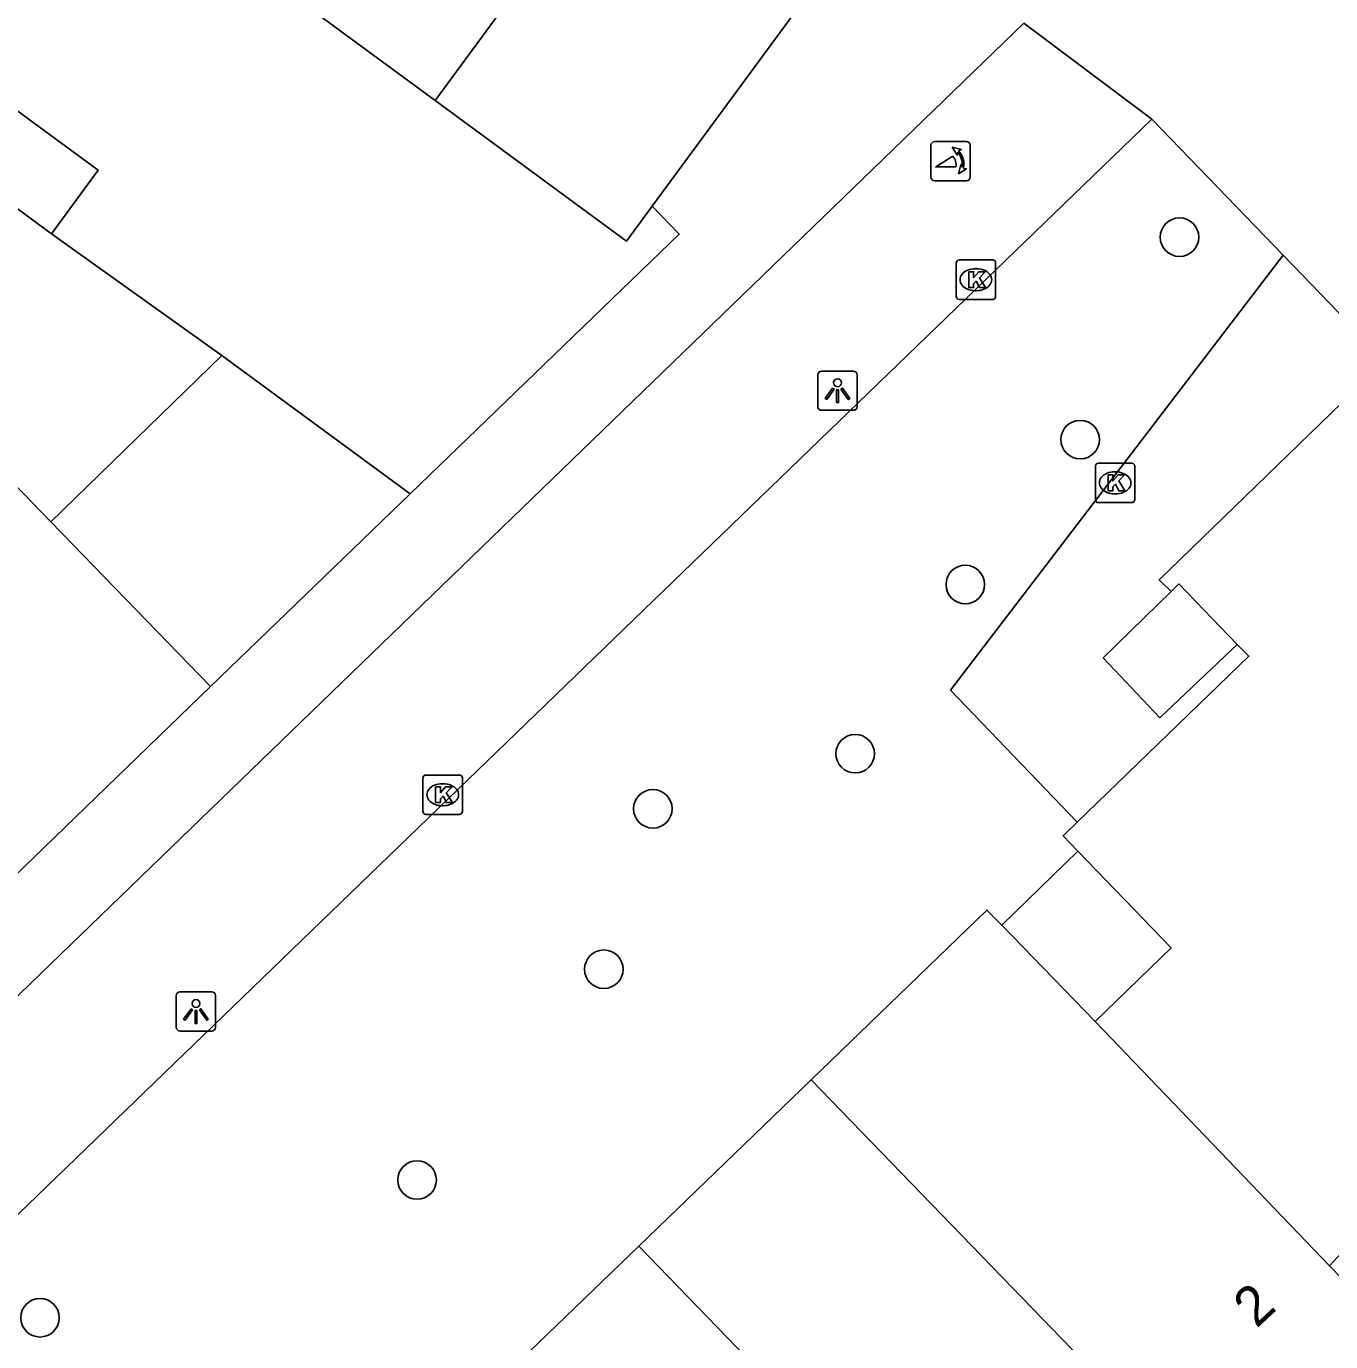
# Model space of a CAD drawing. Extents: x 157466 to 158888, y 383063 to 384677.
# Drawn here: x 158484.41 to 158517.51, y 384031.06 to 384064.43 of the extents above; entities that cross this region are included whole.
import ezdxf

# ---------------------------------------------------------------- set-up
doc = ezdxf.new("R2010")
doc.units = 0
for name, color, linetype in [('IMGEO_Boom', 7, 'Continuous'), ('IMGEO_Groenvoorziening', 7, 'Continuous'), ('IMGEO_Hek', 7, 'Continuous'), ('IMGEO_Kolk', 7, 'Continuous'), ('IMGEO_Lichtpunt', 7, 'Continuous'), ('IMGEO_Muur', 7, 'Continuous'), ('IMGEO_Pand', 7, 'Continuous'), ('IMGEO_Pand_nummerreeks', 7, 'Continuous'), ('IMGEO_Pand_overbouw', 7, 'Continuous'), ('IMGEO_Parkeervlak_open', 7, 'Continuous'), ('IMGEO_Poller', 7, 'Continuous'), ('IMGEO_Rijbaan_lokaal_gesloten', 7, 'Continuous'), ('IMGEO_Voetpad_gesloten', 7, 'Continuous'), ('IMGEO_Voetpad_open', 7, 'Continuous')]:
    doc.layers.add(name, color=color, linetype=linetype)

msp = doc.modelspace()

# ---------------------------------------------------------------- linework, layer by layer
at = {"layer": 'IMGEO_Boom'}
for centre in [(158513.674, 384059.083), (158511.153, 384053.947), (158508.237, 384050.27), (158505.443, 384045.978), (158500.309, 384044.58), (158499.064, 384040.509), (158494.326, 384035.161), (158484.758, 384031.666)]:
    msp.add_circle(centre, 0.489, dxfattribs=at)
at = {"layer": 'IMGEO_Groenvoorziening'}
msp.add_lwpolyline([(158509.161, 384041.624), (158511.092, 384043.507)], dxfattribs=at)
at = {"layer": 'IMGEO_Hek'}
msp.add_lwpolyline([(158500.29, 384059.87), (158500.76, 384059.385)], dxfattribs=at)
at = {"layer": 'IMGEO_Kolk'}
for p, q in [((158508.08, 384058.505), (158508.932, 384058.505)), ((158508.005, 384057.579), (158508.005, 384058.431)), ((158508.493, 384058.285), (158508.518, 384058.285)), ((158509.006, 384058.431), (158509.006, 384057.579)), ((158508.932, 384057.505), (158508.08, 384057.505)), ((158508.516, 384057.725), (158508.491, 384057.725)), ((158511.539, 384052.424), (158511.539, 384053.276)), ((158511.614, 384053.35), (158512.466, 384053.35)), ((158512.027, 384053.13), (158512.052, 384053.13)), ((158512.54, 384053.276), (158512.54, 384052.424)), ((158512.05, 384052.57), (158512.025, 384052.57)), ((158512.466, 384052.35), (158511.614, 384052.35)), ((158494.476, 384044.511), (158494.476, 384045.363)), ((158494.551, 384045.437), (158495.403, 384045.437)), ((158494.964, 384045.217), (158494.989, 384045.217)), ((158495.477, 384045.363), (158495.477, 384044.511)), ((158494.987, 384044.657), (158494.962, 384044.657)), ((158495.403, 384044.437), (158494.551, 384044.437))]:
    msp.add_line(p, q, dxfattribs=at)
for points in [[(158508.08, 384058.505), (158508.932, 384058.505)], [(158508.005, 384057.579), (158508.005, 384058.431)], [(158508.326, 384058.205), (158508.449, 384058.205), (158508.449, 384058.054), (158508.579, 384058.205), (158508.743, 384058.205), (158508.597, 384058.054), (158508.75, 384057.805), (158508.598, 384057.805), (158508.513, 384057.969), (158508.449, 384057.902), (158508.449, 384057.805), (158508.326, 384057.805), (158508.326, 384058.205)], [(158509.006, 384058.431), (158509.006, 384057.579)], [(158508.932, 384057.505), (158508.08, 384057.505)], [(158511.539, 384052.424), (158511.539, 384053.276)], [(158511.614, 384053.35), (158512.466, 384053.35)], [(158512.54, 384053.276), (158512.54, 384052.424)], [(158511.86, 384053.05), (158511.983, 384053.05), (158511.983, 384052.899), (158512.113, 384053.05), (158512.277, 384053.05), (158512.131, 384052.899), (158512.284, 384052.65), (158512.132, 384052.65), (158512.047, 384052.814), (158511.983, 384052.747), (158511.983, 384052.65), (158511.86, 384052.65), (158511.86, 384053.05)], [(158512.466, 384052.35), (158511.614, 384052.35)], [(158494.476, 384044.511), (158494.476, 384045.363)], [(158494.551, 384045.437), (158495.403, 384045.437)], [(158494.797, 384045.137), (158494.92, 384045.137), (158494.92, 384044.986), (158495.05, 384045.137), (158495.214, 384045.137), (158495.068, 384044.986), (158495.221, 384044.737), (158495.069, 384044.737), (158494.984, 384044.901), (158494.92, 384044.834), (158494.92, 384044.737), (158494.797, 384044.737), (158494.797, 384045.137)], [(158495.477, 384045.363), (158495.477, 384044.511)], [(158495.403, 384044.437), (158494.551, 384044.437)]]:
    msp.add_lwpolyline(points, dxfattribs=at)
for centre, start, end in [((158508.082, 384058.429), 91.552, 178.448), ((158508.082, 384058.429), 91.552, 178.448), ((158508.93, 384058.429), 1.552, 88.448), ((158508.93, 384058.429), 1.552, 88.448), ((158508.082, 384057.581), 181.552, 268.448), ((158508.082, 384057.581), 181.552, 268.448), ((158508.93, 384057.581), 271.552, 358.448), ((158508.93, 384057.581), 271.552, 358.448), ((158511.616, 384053.274), 91.552, 178.448), ((158511.616, 384053.274), 91.552, 178.448), ((158512.464, 384053.274), 1.552, 88.448), ((158512.464, 384053.274), 1.552, 88.448), ((158511.616, 384052.426), 181.552, 268.448), ((158511.616, 384052.426), 181.552, 268.448), ((158512.464, 384052.426), 271.552, 358.448), ((158512.464, 384052.426), 271.552, 358.448), ((158494.553, 384045.361), 91.552, 178.448), ((158494.553, 384045.361), 91.552, 178.448), ((158495.401, 384045.361), 1.552, 88.448), ((158495.401, 384045.361), 1.552, 88.448), ((158494.553, 384044.513), 181.552, 268.448), ((158494.553, 384044.513), 181.552, 268.448), ((158495.401, 384044.513), 271.552, 358.448), ((158495.401, 384044.513), 271.552, 358.448)]:
    msp.add_arc(centre, 0.0765, start, end, dxfattribs=at)
for centre, major_axis, ratio, start_param, end_param in [((158508.492, 384058.005), (-0.387, 0.002), 0.722429, 4.712389, 7.853982), ((158508.517, 384058.005), (-0.39, 0.002), 0.717154, 1.570796, 4.712389), ((158512.026, 384052.85), (-0.387, 0.002), 0.722429, 4.712389, 7.853982), ((158512.051, 384052.85), (-0.39, 0.002), 0.717154, 1.570796, 4.712389), ((158494.963, 384044.937), (-0.387, 0.002), 0.722429, 4.712389, 7.853982), ((158494.988, 384044.937), (-0.39, 0.002), 0.717154, 1.570796, 4.712389)]:
    msp.add_ellipse(centre, major_axis=major_axis, ratio=ratio, start_param=start_param, end_param=end_param, dxfattribs=at)
at = {"layer": 'IMGEO_Lichtpunt'}
for p, q in [((158504.497, 384055.592), (158504.497, 384054.785)), ((158504.497, 384055.592), (158504.497, 384054.785)), ((158505.399, 384055.687), (158504.591, 384055.687)), ((158505.399, 384055.687), (158504.591, 384055.687)), ((158505.493, 384054.785), (158505.493, 384055.592)), ((158505.493, 384054.785), (158505.493, 384055.592)), ((158504.591, 384054.691), (158505.399, 384054.691)), ((158504.591, 384054.691), (158505.399, 384054.691)), ((158488.216, 384039.842), (158488.216, 384039.035)), ((158488.216, 384039.842), (158488.216, 384039.035)), ((158489.118, 384039.937), (158488.31, 384039.937)), ((158489.118, 384039.937), (158488.31, 384039.937)), ((158489.212, 384039.035), (158489.212, 384039.842)), ((158489.212, 384039.035), (158489.212, 384039.842)), ((158488.31, 384038.941), (158489.118, 384038.941)), ((158488.31, 384038.941), (158489.118, 384038.941))]:
    msp.add_line(p, q, dxfattribs=at)
for points in [[(158504.871, 384055.256), (158504.91, 384055.228), (158504.722, 384054.966), (158504.684, 384054.993), (158504.871, 384055.256)], [(158504.973, 384055.208), (158505.02, 384055.208), (158505.02, 384054.886), (158504.973, 384054.886), (158504.973, 384055.208)], [(158505.083, 384055.228), (158505.121, 384055.255), (158505.308, 384054.993), (158505.269, 384054.965), (158505.083, 384055.228)], [(158488.59, 384039.506), (158488.629, 384039.478), (158488.441, 384039.216), (158488.403, 384039.243), (158488.59, 384039.506)], [(158488.692, 384039.458), (158488.739, 384039.458), (158488.739, 384039.136), (158488.692, 384039.136), (158488.692, 384039.458)], [(158488.802, 384039.478), (158488.84, 384039.505), (158489.027, 384039.243), (158488.988, 384039.215), (158488.802, 384039.478)]]:
    msp.add_lwpolyline(points, dxfattribs=at)
for centre in [(158504.996, 384055.39), (158488.715, 384039.64)]:
    msp.add_circle(centre, 0.0994, dxfattribs=at)
for centre, start, end in [((158504.591, 384055.592), 90, 180), ((158504.591, 384055.592), 90, 180), ((158505.399, 384055.592), 0, 90), ((158505.399, 384055.592), 0, 90), ((158504.591, 384054.785), 180, 270), ((158504.591, 384054.785), 180, 270), ((158505.399, 384054.785), 270, 0), ((158505.399, 384054.785), 270, 360), ((158488.31, 384039.842), 90, 180), ((158488.31, 384039.842), 90, 180), ((158489.118, 384039.842), 0, 90), ((158489.118, 384039.842), 0, 90), ((158488.31, 384039.035), 180, 270), ((158488.31, 384039.035), 180, 270), ((158489.118, 384039.035), 270, 0), ((158489.118, 384039.035), 270, 360)]:
    msp.add_arc(centre, 0.0946, start, end, dxfattribs=at)
at = {"layer": 'IMGEO_Muur'}
msp.add_lwpolyline([(158494.153, 384052.569), (158500.979, 384059.158), (158500.76, 384059.385)], dxfattribs=at)
at = {"layer": 'IMGEO_Pand'}
for points in [[(158494.781, 384062.556), (158500.948, 384070.943)], [(158500.29, 384059.87), (158505.811, 384067.378)], [(158490.11, 384065.995), (158494.781, 384062.556)], [(158482.592, 384060.978), (158483.777, 384062.589), (158486.233, 384060.781), (158485.048, 384059.171)], [(158494.781, 384062.556), (158499.636, 384058.98), (158500.29, 384059.87)], [(158482.592, 384060.978), (158485.048, 384059.171)], [(158485.036, 384051.857), (158480.05, 384057.015), (158477.666, 384054.704)], [(158489.37, 384056.084), (158485.036, 384051.857)], [(158489.37, 384056.084), (158494.153, 384052.569)], [(158513.462, 384050.096), (158513.154, 384050.389), (158518.888, 384055.95)], [(158489.082, 384047.682), (158494.153, 384052.569)], [(158489.082, 384047.682), (158485.036, 384051.857)], [(158513.462, 384050.096), (158513.656, 384050.284), (158515.138, 384048.751)], [(158511.077, 384044.243), (158515.429, 384048.451), (158515.138, 384048.751)], [(158481.16, 384040.022), (158489.082, 384047.682)], [(158511.077, 384044.243), (158510.718, 384043.896), (158511.092, 384043.507)], [(158511.092, 384043.507), (158513.46, 384041.049), (158511.533, 384039.182)], [(158504.327, 384037.705), (158508.785, 384042.011), (158509.161, 384041.624)], [(158511.533, 384039.182), (158509.161, 384041.624)], [(158511.533, 384039.182), (158517.477, 384032.987)], [(158499.955, 384033.482), (158504.327, 384037.705)], [(158504.327, 384037.705), (158515.023, 384026.648)], [(158517.477, 384032.987), (158519.31, 384034.963)], [(158495.32, 384029.014), (158499.955, 384033.482)], [(158499.955, 384033.482), (158510.141, 384022.953)], [(158515.023, 384026.648), (158516.618, 384028.191), (158516.325, 384028.513), (158518.925, 384030.996), (158519.617, 384030.346), (158519.829, 384030.572), (158518.454, 384031.982), (158517.477, 384032.987)]]:
    msp.add_lwpolyline(points, dxfattribs=at)
at = {"layer": 'IMGEO_Pand_overbouw'}
msp.add_lwpolyline([(158511.092, 384043.507), (158509.161, 384041.624), (158511.533, 384039.182), (158513.46, 384041.049)], close=True, dxfattribs=at)
at = {"layer": 'IMGEO_Parkeervlak_open'}
msp.add_lwpolyline([(158485.048, 384059.171), (158489.37, 384056.084)], dxfattribs=at)
at = {"layer": 'IMGEO_Poller'}
for p, q in [((158508.268, 384061.51), (158507.46, 384061.51)), ((158508.268, 384061.51), (158507.46, 384061.51)), ((158507.366, 384061.415), (158507.366, 384060.608)), ((158507.366, 384061.415), (158507.366, 384060.608)), ((158508.362, 384060.608), (158508.362, 384061.415)), ((158508.362, 384060.608), (158508.362, 384061.415)), ((158507.46, 384060.513), (158508.268, 384060.513)), ((158507.46, 384060.513), (158508.268, 384060.513))]:
    msp.add_line(p, q, dxfattribs=at)
for points in [[(158508.001, 384060.866), (158507.488, 384060.866), (158507.918, 384061.141)], [(158508.045, 384061.239), (158508.033, 384061.166), (158507.908, 384061.371)], [(158507.908, 384061.371), (158508.139, 384061.305), (158508.068, 384061.273)], [(158508.061, 384060.694), (158508.127, 384060.925), (158508.157, 384060.857)], [(158508.193, 384060.83), (158508.265, 384060.819), (158508.061, 384060.694)]]:
    msp.add_lwpolyline(points, dxfattribs=at)
for centre, radius, start, end in [((158507.46, 384061.415), 0.0946, 90, 180), ((158507.46, 384061.415), 0.0946, 90, 180), ((158508.268, 384061.415), 0.0946, 0, 90), ((158508.268, 384061.415), 0.0946, 0, 90), ((158507.673, 384060.916), 0.332, 351.3247, 42.4854), ((158507.687, 384060.926), 0.476, 351.7527, 41.1691), ((158507.687, 384060.926), 0.516, 349.3569, 42.2912), ((158507.46, 384060.608), 0.0946, 180, 270), ((158507.46, 384060.608), 0.0946, 180, 270), ((158508.268, 384060.608), 0.0946, 270, 0), ((158508.268, 384060.608), 0.0946, 270, 0)]:
    msp.add_arc(centre, radius, start, end, dxfattribs=at)
at = {"layer": 'IMGEO_Rijbaan_lokaal_gesloten'}
for centre, radius, start, end in [((158387.218, 383900.853), 214.415, 48.95003, 53.98679), ((158390.003, 383903.324), 208.283, 49.04524, 54.19116)]:
    msp.add_arc(centre, radius, start, end, dxfattribs=at)
at = {"layer": 'IMGEO_Voetpad_gesloten'}
msp.add_lwpolyline([(158515.138, 384048.751), (158513.171, 384046.891), (158511.736, 384048.409), (158513.462, 384050.096)], dxfattribs=at)
at = {"layer": 'IMGEO_Voetpad_open'}
for points in [[(158509.719, 384064.516), (158414.471, 383972.443)], [(158512.968, 384062.078), (158509.719, 384064.516)], [(158417.213, 383969.604), (158512.968, 384062.078)], [(158512.968, 384062.078), (158516.301, 384058.628)], [(158494.153, 384052.569), (158500.979, 384059.158), (158500.76, 384059.385), (158500.29, 384059.87)], [(158516.301, 384058.628), (158507.862, 384047.594), (158511.077, 384044.243)], [(158516.301, 384058.628), (158518.888, 384055.95)]]:
    msp.add_lwpolyline(points, dxfattribs=at)

# ---------------------------------------------------------------- texts
at = {"layer": 'IMGEO_Pand_nummerreeks'}
msp.add_text('2', height=1, rotation=42.9945, dxfattribs=at).set_placement((158515.627, 384031.382))

doc.saveas('drawing.dxf')
